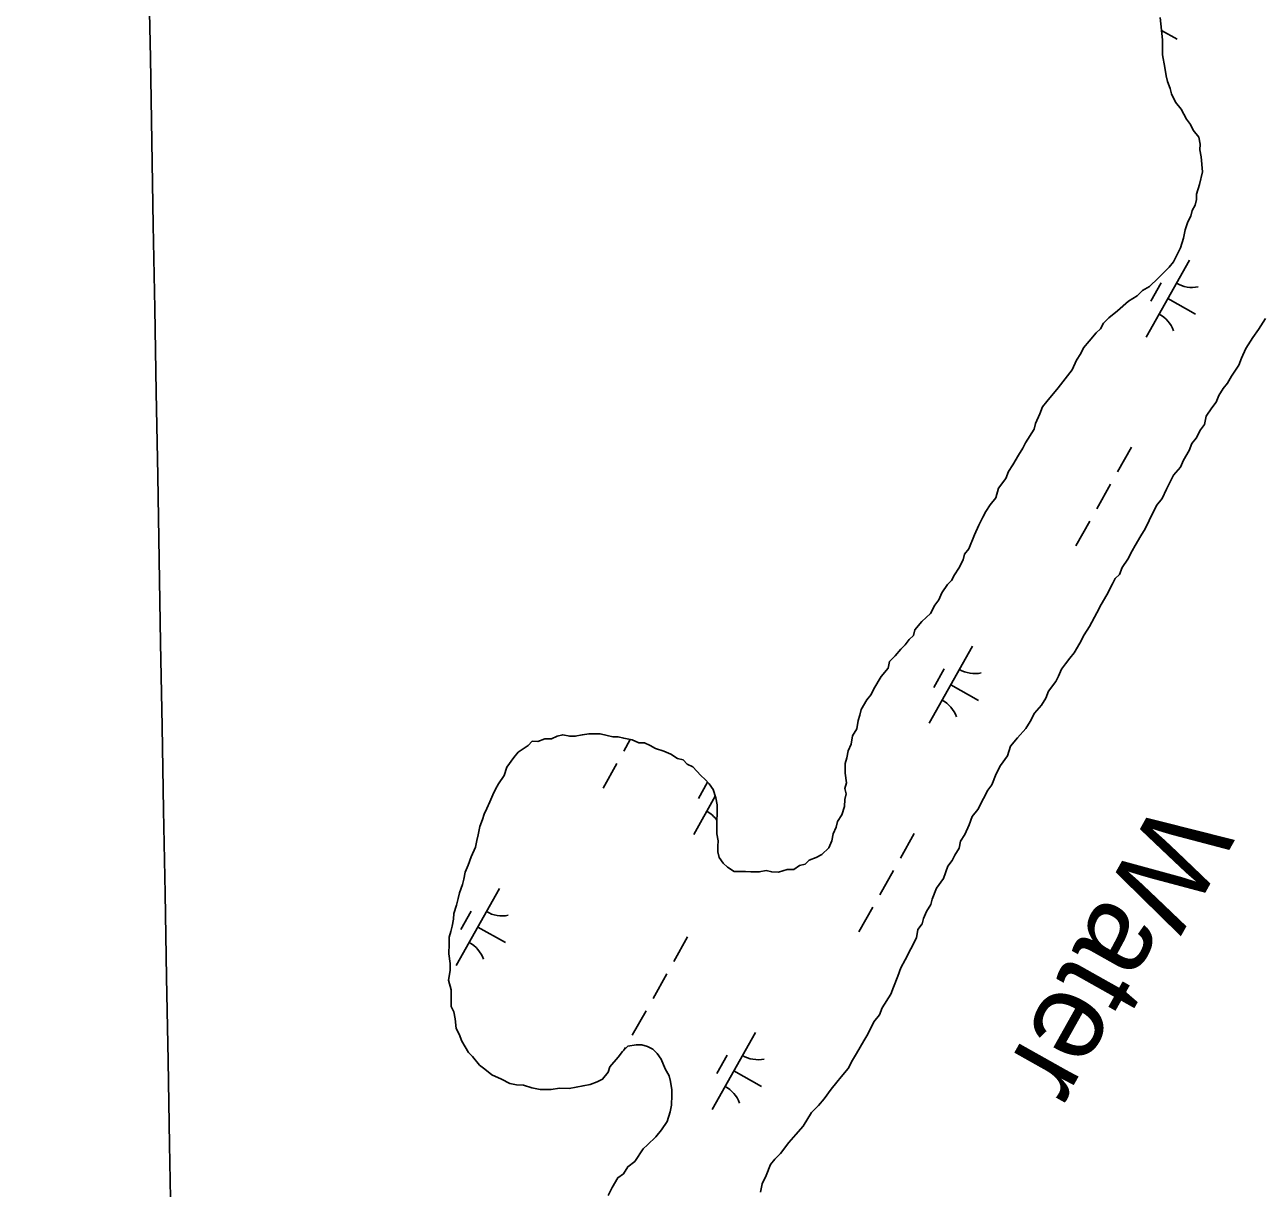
# Model space of a CAD drawing. Extents: x 3913936 to 3933962, y 195330 to 217741.
# Drawn here: x 3925058 to 3925759, y 210166 to 210826 of the extents above; entities that cross this region are included whole.
import ezdxf

# ---------------------------------------------------------------- set-up
doc = ezdxf.new("R2010")
doc.units = 0
for name, color, linetype in [('V-GRID-MAJR', 7, 'Continuous'), ('V-RIVR-IDEN', 7, 'Continuous'), ('V-WETL-SWMP', 7, 'Continuous')]:
    doc.layers.add(name, color=color, linetype=linetype)

msp = doc.modelspace()

# ---------------------------------------------------------------- linework, layer by layer
at = {"layer": 'V-GRID-MAJR'}
msp.add_spline([(3925365.98, 197364.03), (3925326.04, 199633.54), (3925219.37, 205693.59), (3925112.71, 211753.63), (3925058.21, 214849.94)], degree=3, dxfattribs=at)
at = {"layer": 'V-WETL-SWMP'}
for p, q in [((3925702.3, 210822.35), (3925711.18, 210817.36)), ((3925718.13, 210692.18), (3925693.63, 210648.59)), ((3925702.09, 210679.39), (3925696.21, 210668.93)), ((3925705.88, 210670.38), (3925721.57, 210661.56)), ((3925685.18, 210586.19), (3925677.34, 210572.24)), ((3925673.42, 210565.27), (3925665.58, 210551.32)), ((3925661.66, 210544.35), (3925653.82, 210530.4)), ((3925595.16, 210473.42), (3925570.66, 210429.83)), ((3925579.12, 210460.63), (3925573.24, 210450.17)), ((3925582.91, 210451.62), (3925598.6, 210442.8)), ((3925401.3, 210420.63), (3925397.61, 210414.07)), ((3925393.69, 210407.1), (3925385.85, 210393.15)), ((3925445.06, 210396.44), (3925439.87, 210387.21)), ((3925449.48, 210388.56), (3925437.29, 210366.87)), ((3925562.21, 210367.43), (3925554.37, 210353.48)), ((3925550.45, 210346.51), (3925542.61, 210332.56)), ((3925327.19, 210336.17), (3925302.68, 210292.58)), ((3925311.15, 210323.39), (3925305.27, 210312.92)), ((3925538.69, 210325.59), (3925530.85, 210311.64)), ((3925314.94, 210314.37), (3925330.63, 210305.55)), ((3925433.78, 210308.85), (3925425.94, 210294.9)), ((3925422.02, 210287.93), (3925414.18, 210273.98)), ((3925410.26, 210267.01), (3925402.42, 210253.06)), ((3925472.18, 210254.66), (3925447.68, 210211.07)), ((3925398.5, 210246.09), (3925397.67, 210244.61)), ((3925456.15, 210241.88), (3925450.27, 210231.42)), ((3925459.93, 210232.86), (3925475.62, 210224.04))]:
    msp.add_line(p, q, dxfattribs=at)
for points in [[(3925561.75, 210479.61), (3925562.57, 210482.74), (3925566.56, 210487.4), (3925571.34, 210492.05), (3925573.76, 210496.73), (3925576.15, 210499.84), (3925577.78, 210503.74), (3925580.98, 210508.42), (3925583.37, 210510.74), (3925584.98, 210513.86), (3925587.39, 210517.76), (3925589.81, 210522.44), (3925590.63, 210525.57), (3925593.03, 210528.68), (3925596.28, 210536.49), (3925598.7, 210541.96), (3925601.12, 210546.64), (3925602.73, 210549.76), (3925605.14, 210553.65), (3925608.34, 210557.54), (3925609.98, 210563.02), (3925613.98, 210568.46), (3925615.6, 210572.37), (3925618.01, 210576.26), (3925621.22, 210581.72), (3925623.63, 210585.61), (3925625.24, 210588.73), (3925630.06, 210596.52), (3925630.89, 210599.66), (3925633.32, 210605.12), (3925634.94, 210609.03), (3925637.34, 210612.14), (3925643.72, 210619.91), (3925651.71, 210630.01), (3925654.14, 210635.48), (3925656.55, 210639.38), (3925658.16, 210642.5), (3925661.35, 210646.38), (3925665.34, 210651.04), (3925667.73, 210653.37), (3925669.34, 210656.49), (3925672.52, 210659.59), (3925677.29, 210663.45), (3925683.64, 210668.86), (3925688.4, 210671.94), (3925691.58, 210675.04), (3925695.54, 210677.35), (3925700.31, 210682), (3925703.5, 210685.1), (3925706.68, 210688.2), (3925709.08, 210691.31), (3925713.11, 210699.11), (3925714.75, 210704.59), (3925715.6, 210709.29), (3925717.23, 210713.98), (3925718.84, 210717.1), (3925719.67, 210720.23), (3925721.28, 210723.35), (3925722.11, 210726.48), (3925722.15, 210729.62), (3925723.79, 210735.1), (3925725.46, 210742.15), (3925724.79, 210750.8), (3925724.05, 210754.73), (3925724.1, 210757.88), (3925723.36, 210761.81), (3925720.27, 210765.78), (3925718.74, 210768.94), (3925716.43, 210772.11), (3925713.36, 210777.65), (3925710.27, 210781.62), (3925707.98, 210786.36), (3925707.23, 210789.52), (3925705.71, 210793.46), (3925704.97, 210796.62), (3925704.25, 210801.34), (3925702.77, 210808.43), (3925702.89, 210817.07), (3925701.48, 210829.65)], [(3925761.28, 210659.2), (3925757.27, 210652.97), (3925754.06, 210648.3), (3925750.06, 210642.07), (3925747.63, 210636.6)], [(3925747.63, 210636.6), (3925746, 210632.69), (3925741.99, 210626.46), (3925739.59, 210622.57), (3925737.19, 210619.46), (3925734.78, 210615.56), (3925733.16, 210611.66), (3925730.76, 210608.55), (3925727.56, 210603.88), (3925726.71, 210599.17), (3925724.31, 210596.06), (3925721.89, 210591.38), (3925719.5, 210588.27), (3925717.87, 210584.37), (3925714.66, 210578.91), (3925713.04, 210575), (3925709.05, 210570.34), (3925705.02, 210562.54), (3925702.59, 210557.08), (3925699.39, 210553.19), (3925695.35, 210544.61), (3925692.94, 210539.92), (3925690.53, 210536.03), (3925687.31, 210530.57), (3925685.7, 210527.45), (3925683.28, 210522.77), (3925680.08, 210518.1), (3925678.46, 210514.19), (3925676.07, 210511.87), (3925674.46, 210508.75), (3925671.23, 210502.51), (3925668.02, 210497.05), (3925665.6, 210492.37), (3925661.57, 210484.57), (3925658.37, 210479.9), (3925655.95, 210475.22), (3925652.73, 210469.76), (3925650.33, 210466.65), (3925647.94, 210463.54), (3925645.54, 210460.43), (3925643.92, 210456.53), (3925642.31, 210453.4), (3925638.31, 210447.96), (3925636.68, 210444.05), (3925634.27, 210440.16), (3925630.29, 210435.5), (3925627.87, 210430.82), (3925625.46, 210426.92), (3925620.68, 210421.49), (3925616.69, 210416.83), (3925615.04, 210411.35), (3925611.04, 210405.9), (3925608.62, 210401.22), (3925606.19, 210394.97), (3925603.79, 210391.86), (3925601.37, 210387.18), (3925598.15, 210380.94), (3925594.95, 210377.05), (3925593.32, 210372.36), (3925590.89, 210366.9), (3925588.48, 210363), (3925587.65, 210359.09), (3925585.24, 210355.19), (3925583.62, 210352.07), (3925581.23, 210348.96), (3925578.78, 210341.92), (3925574.78, 210336.48), (3925572.34, 210330.23), (3925571.51, 210327.09), (3925569.1, 210323.2), (3925567.48, 210319.29), (3925566.65, 210316.16), (3925564.26, 210313.05), (3925563.41, 210308.35), (3925560.19, 210302.11), (3925556.96, 210295.87), (3925554.54, 210291.19), (3925552.91, 210286.5), (3925550.47, 210280.24), (3925548.85, 210276.34), (3925544.03, 210268.55), (3925542.41, 210264.64), (3925539.21, 210260.76), (3925535.98, 210253.73), (3925533.57, 210249.83), (3925529.55, 210242.82), (3925527.14, 210238.92), (3925524.73, 210234.24), (3925520.74, 210229.58), (3925518.34, 210226.47), (3925515.15, 210222.59), (3925511.15, 210217.14), (3925507.95, 210213.26), (3925503.97, 210209.38), (3925499.16, 210201.59), (3925495.17, 210196.93), (3925491.18, 210192.27), (3925486.39, 210186.05), (3925483.2, 210182.95), (3925480.81, 210179.84), (3925478.37, 210173.59)], [(3925318.48, 210378.36), (3925320.09, 210381.48), (3925321.71, 210385.38), (3925323.34, 210389.29), (3925324.95, 210392.41), (3925326.56, 210395.53), (3925329.77, 210400.2), (3925331.4, 210404.89), (3925335.4, 210410.34), (3925337.8, 210413.45), (3925343.35, 210417.3), (3925345.73, 210419.63), (3925348.87, 210419.58), (3925352.82, 210421.1), (3925356.75, 210421.05), (3925359.91, 210422.58), (3925363.06, 210423.32), (3925366.98, 210422.49), (3925370.12, 210422.45), (3925374.06, 210423.18), (3925377.99, 210423.91), (3925381.14, 210423.87), (3925384.28, 210423.83), (3925388.19, 210422.99), (3925391.32, 210422.17), (3925394.46, 210422.12), (3925397.6, 210421.3), (3925402.3, 210420.45), (3925406.2, 210418.83), (3925409.35, 210418.78), (3925412.47, 210417.17), (3925415.59, 210415.56), (3925420.28, 210413.93), (3925424.18, 210412.3), (3925428.08, 210409.9), (3925431.21, 210409.07), (3925433.54, 210406.68), (3925436.66, 210405.07), (3925438.98, 210402.68), (3925441.31, 210400.3), (3925443.63, 210397.91), (3925445.96, 210395.52), (3925448.27, 210392.35), (3925449.78, 210387.62), (3925450.51, 210383.68), (3925450.44, 210378.18), (3925450.4, 210375.04), (3925450.29, 210367.19), (3925451.03, 210363.25), (3925450.98, 210360.11), (3925450.94, 210356.97), (3925451.69, 210353.82), (3925454, 210350.64), (3925456.33, 210348.26), (3925460.22, 210345.85), (3925463.36, 210345.81), (3925466.5, 210345.76), (3925469.65, 210345.72), (3925474.36, 210345.66), (3925478.29, 210346.39), (3925481.43, 210345.57), (3925485.35, 210345.52), (3925490.09, 210347.02), (3925494.01, 210346.97), (3925497.19, 210349.29), (3925500.34, 210350.03), (3925502.72, 210352.35), (3925506.67, 210353.87), (3925509.83, 210355.4), (3925513.81, 210359.28), (3925515.44, 210363.18), (3925516.27, 210367.1), (3925517.9, 210371.01), (3925518.72, 210374.14), (3925521.13, 210378.03), (3925522.76, 210382.72), (3925522.81, 210386.65), (3925523.64, 210389.78), (3925522.9, 210392.93), (3925523.73, 210396.06), (3925523.01, 210401.57), (3925523.08, 210407.07), (3925523.91, 210410.2), (3925524.75, 210414.12), (3925526.37, 210418.02), (3925527.22, 210422.72), (3925529.63, 210426.62), (3925530.48, 210431.32), (3925531.3, 210434.45), (3925532.13, 210437.58), (3925535.34, 210443.04), (3925537.74, 210446.15), (3925539.35, 210449.27), (3925543.37, 210456.29), (3925547.36, 210460.95), (3925548.2, 210464.86), (3925551.38, 210467.96), (3925554.58, 210471.85), (3925556.96, 210474.17), (3925559.36, 210477.28), (3925561.75, 210479.61)], [(3925408.66, 210188.65), (3925411.04, 210190.97), (3925415.82, 210195.62), (3925419.01, 210199.51), (3925422.22, 210204.18), (3925423.86, 210209.65), (3925424.7, 210213.57), (3925424.77, 210219.07), (3925424.81, 210222.21), (3925424.09, 210226.93), (3925423.34, 210230.08), (3925421.04, 210234.04), (3925418.76, 210239.57), (3925416.44, 210242.74), (3925414.12, 210245.13), (3925411, 210246.74), (3925407.87, 210247.57), (3925404.72, 210247.61), (3925400, 210246.89), (3925396.82, 210243.79), (3925394.42, 210240.68), (3925389.64, 210235.24), (3925388.81, 210232.11), (3925385.62, 210228.23), (3925382.45, 210226.7), (3925378.51, 210225.18), (3925374.57, 210224.45), (3925370.63, 210223.71), (3925366.7, 210222.98), (3925361.2, 210223.05), (3925356.48, 210222.33), (3925353.33, 210222.37), (3925350.19, 210222.41), (3925345.49, 210223.26), (3925340.8, 210224.89), (3925336.87, 210224.94), (3925332.96, 210225.78), (3925328.28, 210228.2), (3925322.81, 210230.63), (3925318.93, 210233.82), (3925315.81, 210236.22), (3925311.95, 210240.98), (3925309.62, 210243.37), (3925305.78, 210249.71), (3925304.26, 210253.65), (3925302.73, 210256.82), (3925302.02, 210262.32), (3925301.29, 210266.26), (3925299.76, 210269.42), (3925299.82, 210274.13), (3925299.88, 210278.85), (3925298.39, 210284.36), (3925299.24, 210289.85), (3925299.29, 210293.78), (3925298.58, 210299.29), (3925298.66, 210304.78), (3925298.71, 210308.71), (3925299.53, 210311.84), (3925300.36, 210314.97), (3925301.2, 210318.89), (3925301.24, 210322.03), (3925302.87, 210326.72), (3925303.71, 210330.64), (3925304.54, 210333.77), (3925306.17, 210338.46), (3925307, 210341.59), (3925307.83, 210345.51), (3925309.46, 210349.41), (3925311.09, 210354.1), (3925313.52, 210359.57), (3925314.36, 210363.49), (3925315.18, 210366.62), (3925316.03, 210371.32), (3925317.65, 210375.23), (3925318.48, 210378.36)], [(3925388.67, 210162.21), (3925391.09, 210166.89), (3925394.3, 210172.34), (3925397.48, 210174.66), (3925399.88, 210178.55), (3925403.85, 210181.64), (3925408.66, 210188.65)], [(3925478.37, 210173.59), (3925475.95, 210168.91), (3925475.1, 210164.21)]]:
    msp.add_lwpolyline(points, dxfattribs=at)
for centre, start, end in [((3925719.62, 210694.34), 239.88608, 281.42974), ((3925692.55, 210646.19), 19.88608, 61.42973), ((3925596.65, 210475.59), 239.88608, 281.42974), ((3925569.58, 210427.43), 19.88608, 61.42973), ((3925436.21, 210364.47), 36.39576, 61.42973), ((3925328.68, 210338.34), 239.88608, 281.42974), ((3925301.61, 210290.18), 19.88608, 61.42973), ((3925473.68, 210256.83), 239.88608, 281.42974), ((3925446.6, 210208.67), 19.88608, 61.42973)]:
    msp.add_arc(centre, 17.62, start, end, dxfattribs=at)

# ---------------------------------------------------------------- texts
at = {"layer": 'V-RIVR-IDEN'}
msp.add_text('Water', height=50, rotation=240.67305, dxfattribs=at).set_placement((3925700.44, 210388.44))

doc.saveas('drawing.dxf')
